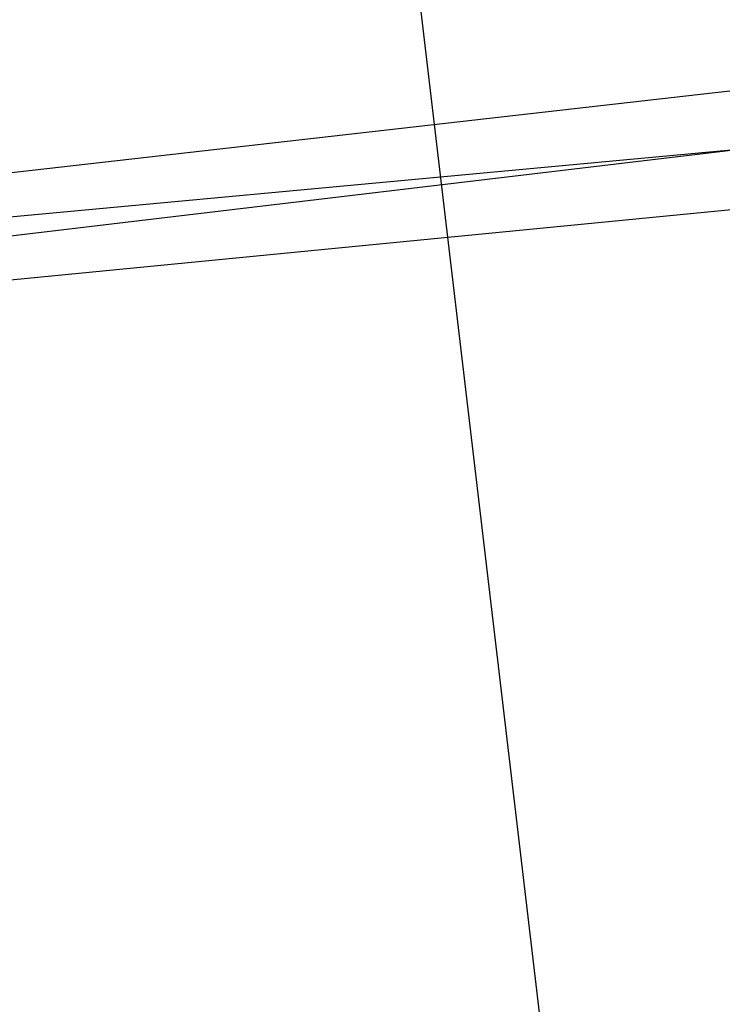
# Model space of a CAD drawing. Header units: feet. Extents: x -79 to 198, y -22 to 181.
# Tile 891 of 982: x 136.913 to 137.057, y 126.784 to 126.985. Entities that reach past the tile are written whole.
import ezdxf

# ---------------------------------------------------------------- set-up
doc = ezdxf.new("R2010")
doc.units = ezdxf.units.FT
doc.layers.add('A-AREA-UNIDAD', color=30, linetype='CONTINUOUS')
doc.layers.add('A-LINEA', color=7, linetype='CONTINUOUS')

msp = doc.modelspace()

# ---------------------------------------------------------------- linework, layer by layer
at = {"layer": 'A-AREA-UNIDAD'}
msp.add_lwpolyline([(119.36, 110.0089), (121.312, 109.5289), (121.92, 112.4089), (122.88, 112.4089), (135.808, 109.3333), (135.872, 108.1778), (135.552, 106.8444), (137.36, 106.4178), (137.408, 107.0933), (138.16, 107.0933), (137.888, 115.6089), (137.088, 126.2044), (136.16, 134.0622)], dxfattribs=at)
at = {"layer": 'A-LINEA'}
for points in [[(136.5733, 126.6178), (136.5333, 126.9111), (137.12, 126.9778), (137.1467, 126.6844), (136.5733, 126.6178)], [(136.5733, 126.6178), (136.5333, 126.9111), (137.12, 126.9778), (137.1467, 126.6844), (136.5733, 126.6178)], [(136.5867, 126.6311), (136.5467, 126.8978), (137.1067, 126.9644), (137.1333, 126.6844), (136.5867, 126.6311)], [(136.5467, 126.9111), (136.5733, 126.6178), (137.1467, 126.6711), (137.12, 126.9644), (136.5467, 126.9111)], [(136.5867, 126.6311), (136.5467, 126.8978), (137.1067, 126.9644), (137.1333, 126.6844), (136.5867, 126.6311)], [(136.5467, 126.9111), (136.5733, 126.6178), (137.1467, 126.6711), (137.12, 126.9644), (136.5467, 126.9111)], [(136.56, 126.8978), (136.5733, 126.6311), (137.1333, 126.6844), (137.1067, 126.9511), (136.56, 126.8978)], [(136.56, 126.8978), (136.5733, 126.6311), (137.1333, 126.6844), (137.1067, 126.9511), (136.56, 126.8978)]]:
    msp.add_lwpolyline(points, dxfattribs=at)

doc.saveas('drawing.dxf')
